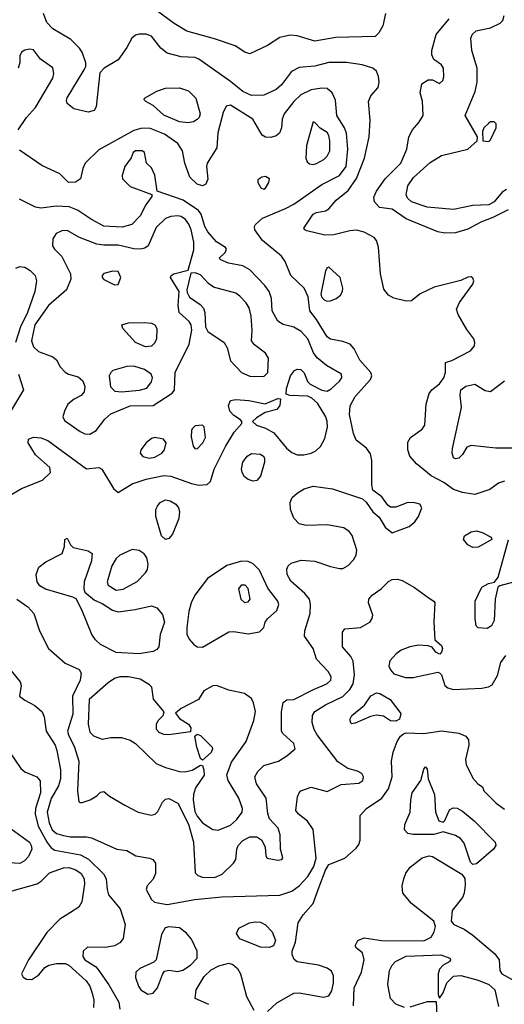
# Model space of a CAD drawing. Extents: x 1173029 to 1307123, y 522559 to 678521.
# Tile 492 of 623: x 1231445 to 1234203, y 630882 to 636480. Entities that reach past the tile are written whole.
import ezdxf

# ---------------------------------------------------------------- set-up
doc = ezdxf.new("R2010")
doc.units = 0

msp = doc.modelspace()

# ---------------------------------------------------------------- linework, layer by layer
at = {"layer": '0CON10XD'}
for points in [[(1233905, 634542.5), (1234011.7, 634598.3), (1234033.7, 634626.3), (1234036.2, 634645), (1234030, 634665), (1233989.5, 634719.5), (1233940.4, 634805), (1233931.5, 634835), (1233947.9, 634872.1), (1234025, 634977.5), (1234029.2, 634995), (1234025, 635010), (1234015, 635017.5), (1233995, 635017.1), (1233955, 634998), (1233805, 634960), (1233725, 634922), (1233675, 634882), (1233645, 634880.8), (1233575, 634896.5), (1233543.5, 634913.5), (1233518.3, 634948.3), (1233498.2, 635035), (1233486.4, 635186.4), (1233475.8, 635225), (1233462.9, 635242.9), (1233405, 635271.4), (1233363, 635283), (1233325, 635280.8), (1233232.5, 635257.5), (1233182.5, 635255), (1233079.5, 635279.5), (1233067.5, 635285), (1233062.5, 635295), (1233115, 635374.2), (1233135, 635384.4), (1233185, 635394.2), (1233204.5, 635405.5), (1233245.8, 635455), (1233315, 635509.3), (1233362.9, 635577.1), (1233407.7, 635692.3), (1233433.3, 635815), (1233439.2, 635909.2), (1233430.5, 636015), (1233443.2, 636046.8), (1233484.5, 636095), (1233490.8, 636125), (1233487.6, 636157.6), (1233475, 636188), (1233455, 636205.6), (1233393.9, 636223.9), (1233305, 636236.6), (1233203.8, 636236.2), (1233124.7, 636215.3), (1233035, 636207.8), (1232992.9, 636185), (1232935, 636110.5), (1232905, 636082.9), (1232835, 636051.5), (1232765, 636049.7), (1232715, 636071.4), (1232645, 636129.2), (1232465, 636256.7), (1232444.4, 636265.6), (1232365, 636269.5), (1232285, 636290.5), (1232248.1, 636318.1), (1232195, 636386.7), (1232165, 636397.8), (1232125, 636397.8), (1232105, 636391.9), (1232084.3, 636375), (1232055, 636322), (1232005, 636252.5), (1231926.7, 636205), (1231901.4, 636178.6), (1231880, 635985), (1231870, 635965), (1231835, 635954.3), (1231753.8, 635973.8), (1231715, 636004), (1231711.7, 636021.7), (1231716.4, 636036.4), (1231812.9, 636195), (1231821.4, 636215), (1231821.4, 636235), (1231800.6, 636295), (1231785, 636319.2), (1231737, 636367), (1231635, 636428.8), (1231600, 636465), (1231580.4, 636515)], [(1233528, 636515), (1233512, 636445), (1233490, 636405), (1233467.5, 636385), (1233245, 636379.5), (1233125, 636358.8), (1233025, 636388.8), (1232985, 636392.5), (1232925, 636378.9), (1232855, 636332.9), (1232755, 636286), (1232726.6, 636296.6), (1232671.5, 636331.5), (1232555, 636372.3), (1232395.8, 636415.8), (1232325, 636457.9), (1232195, 636552.7)], [(1234225, 635399.5), (1234138.2, 635355), (1234069.9, 635330.1), (1233995, 635289.2), (1233925, 635268), (1233865, 635266.8), (1233825, 635273.8), (1233645, 635348.6), (1233565, 635403.8), (1233493.2, 635413.2), (1233464.3, 635445), (1233460.8, 635470.8), (1233475.6, 635505), (1233525.6, 635575), (1233614.5, 635665), (1233647.8, 635745), (1233659.2, 635815), (1233680.8, 635855), (1233717.1, 635895), (1233741.4, 635935), (1233737.7, 636017.7), (1233723.8, 636065), (1233733.3, 636115), (1233770.7, 636139.3), (1233795, 636137.5), (1233835, 636116.7), (1233853.3, 636135), (1233858.8, 636155), (1233858, 636205), (1233845, 636223.8), (1233803.1, 636253.1), (1233790.9, 636280.9), (1233790.6, 636305), (1233814.7, 636395.3), (1233888.5, 636485)], [(1234215, 635515.5), (1234190.8, 635499.2), (1234145.8, 635445), (1234115, 635427), (1234025, 635424.1), (1233915, 635401.2), (1233765, 635413.9), (1233675, 635445.4), (1233653.1, 635465), (1233645.4, 635485), (1233654.8, 635535.2), (1233687.2, 635582.8), (1233782.2, 635667.8), (1233845, 635708.9), (1233995.6, 635744.4), (1234048.3, 635791.7), (1234050, 635815), (1233980, 635935), (1234037.6, 636072.4), (1234049.7, 636125), (1234048.4, 636205), (1234017.7, 636305), (1234012.5, 636375), (1234022.1, 636397.9), (1234043.5, 636416.5), (1234125, 636434.7), (1234179.2, 636460.8), (1234195, 636476), (1234201.8, 636505)], [(1231437.5, 635855), (1231485, 635924), (1231535, 635982), (1231635, 636147.5), (1231640, 636175), (1231635, 636206), (1231563.8, 636255), (1231525, 636308.8), (1231503.6, 636313.6), (1231475, 636308), (1231455, 636296.2), (1231446.2, 636275), (1231446.2, 636235), (1231436.2, 636205)], [(1232555, 631604.1), (1232597.2, 631622.8), (1232663.1, 631685), (1232675.6, 631705), (1232680.5, 631765), (1232688.5, 631785), (1232715, 631812.7), (1232755, 631834.5), (1232794.4, 631834.4), (1232823.8, 631815), (1232843.3, 631775), (1232847, 631727), (1232853.9, 631713.9), (1232915, 631700.8), (1232936.7, 631705), (1232943.3, 631715), (1232929.2, 631765), (1232926.9, 631845), (1232916.1, 631883.9), (1232867.4, 631937.4), (1232857.9, 631967.9), (1232847.5, 632055), (1232793.3, 632135), (1232783.5, 632175), (1232800, 632205), (1232835, 632239.4), (1232918.8, 632265), (1232965, 632294.3), (1233012.5, 632335), (1233005.7, 632365), (1232942.5, 632422.5), (1232935.8, 632435), (1232934.4, 632545), (1232945, 632597.5), (1232965, 632613.3), (1233005, 632614.3), (1233117.7, 632672.3), (1233194.2, 632705), (1233215.6, 632725), (1233218.6, 632745), (1233200.8, 632775), (1233133.9, 632843.9), (1233116.2, 632905), (1233066.5, 632975), (1233067.9, 633005), (1233098.7, 633105), (1233100, 633155), (1233093.9, 633185), (1233067.2, 633217.2), (1232988.1, 633288.1), (1232968.5, 633325), (1232965, 633356.7), (1232973.1, 633375), (1232990.2, 633389.8), (1233046.7, 633406.7), (1233125, 633400.9), (1233215, 633370.7), (1233265, 633359.6), (1233285, 633360.9), (1233315, 633377.3), (1233345, 633409.5), (1233359.3, 633435), (1233364.7, 633465), (1233337.3, 633547.3), (1233320, 633570), (1233290.8, 633590.8), (1233195, 633608.7), (1233075, 633604.6), (1233035, 633614.4), (1233005, 633645.7), (1232987.5, 633695), (1232984.7, 633735), (1232996.8, 633763.2), (1233025, 633789.1), (1233065, 633812.5), (1233115, 633827.5), (1233225, 633813.8), (1233395.5, 633755.5), (1233417.3, 633737.3), (1233455, 633683.1), (1233491.1, 633651.1), (1233525, 633595.6), (1233565, 633561.9), (1233661.1, 633598.9), (1233694.3, 633625), (1233715.6, 633655), (1233733.8, 633705), (1233722.5, 633725), (1233695, 633734), (1233655, 633735.6), (1233585, 633708.9), (1233555, 633708.6), (1233539.8, 633719.8), (1233506.7, 633766.7), (1233455.8, 633805), (1233449.5, 633835), (1233448.5, 633975), (1233441.3, 634011.3), (1233419.2, 634045), (1233360.5, 634090.5), (1233345, 634127.5), (1233322.4, 634235), (1233326.2, 634285), (1233355, 634337.7), (1233442.1, 634435), (1233449.2, 634455), (1233443.1, 634475), (1233380.5, 634545), (1233348.3, 634608.3), (1233325.6, 634635.6), (1233285, 634650.6), (1233215, 634663.5), (1233195, 634678.1), (1233135.3, 634775.3), (1233097.1, 634825), (1233087.3, 634905), (1233064.3, 634954.3), (1232988.5, 635025), (1232955.9, 635105), (1232935.9, 635135.9), (1232827.8, 635225), (1232784.1, 635285.9), (1232781.4, 635305), (1232787.1, 635315), (1232827.9, 635352.1), (1232957.5, 635407.5), (1233005, 635430.7), (1233165, 635544.1), (1233265, 635594.6), (1233303.5, 635646.5), (1233313.5, 635745), (1233305.3, 635835), (1233294.7, 635865), (1233250.8, 635935), (1233242.7, 636022.7), (1233223.8, 636063.8), (1233195, 636088.8), (1233165, 636091.1), (1233105, 636081.3), (1233045, 636053.2), (1233005, 636015.5), (1232950, 635945), (1232938.8, 635915), (1232934.5, 635865), (1232924.5, 635835.5), (1232905, 635820), (1232875, 635811.1), (1232845, 635812.5), (1232825, 635824.4), (1232772.9, 635915), (1232645, 635994.4), (1232620.9, 635989.1), (1232603.2, 635953.2), (1232573.7, 635836.3), (1232567.7, 635752.3), (1232512.7, 635665), (1232509.3, 635645), (1232516.7, 635573.3), (1232504.3, 635545.7), (1232485, 635535.8), (1232455, 635545.6), (1232413.3, 635585), (1232385.4, 635665.4), (1232371.5, 635735), (1232346, 635776), (1232270.3, 635830.3), (1232185, 635864.2), (1232135, 635861.4), (1232095, 635850.3), (1231895, 635740.4), (1231817.8, 635665), (1231804.4, 635635), (1231790.8, 635575), (1231763.4, 635556.6), (1231724, 635555), (1231673.6, 635603.6), (1231571.8, 635651.8), (1231445, 635738)], [(1232405, 635894.6), (1232355, 635899.2), (1232265, 635937.7), (1232205, 635992.2), (1232163.3, 636015), (1232153.8, 636025), (1232156.7, 636035), (1232225.4, 636074.6), (1232275, 636090.9), (1232355, 636092.7), (1232406.8, 636076.8), (1232448.2, 636035), (1232472.1, 635945), (1232466.4, 635925), (1232455, 635912.2), (1232435, 635900.5), (1232405, 635894.6)], [(1233115, 635657.8), (1233135, 635662.5), (1233176, 635685), (1233195.8, 635704.2), (1233210, 635735), (1233210.7, 635790.7), (1233205, 635822), (1233195, 635839.4), (1233154.5, 635864.5), (1233125, 635896.7), (1233115, 635900), (1233078.5, 635765), (1233073.2, 635693.2), (1233081.5, 635671.5), (1233095, 635661.4), (1233115, 635657.8)], [(1234115, 635787.5), (1234125, 635797.5), (1234156.7, 635865), (1234157.5, 635887.5), (1234145, 635900), (1234125, 635900), (1234115, 635892.5), (1234087.5, 635865), (1234080, 635845), (1234081.7, 635791.7), (1234115, 635787.5)], [(1231385, 633772.5), (1231455, 633815.4), (1231575, 633861.8), (1231621.4, 633905), (1231618, 633935), (1231535, 634005.7), (1231494.4, 634075), (1231496, 634095), (1231525, 634106), (1231565, 634103.8), (1231605, 634087.5), (1231825, 633926.2), (1231895, 633934.2), (1231913.8, 633925), (1231978.5, 633815), (1232005, 633791.4), (1232085, 633841.8), (1232165, 633867.3), (1232265, 633888.8), (1232305, 633885.3), (1232422.7, 633842.7), (1232465.5, 633834.5), (1232512.2, 633837.8), (1232530.8, 633855), (1232552.2, 633925), (1232616.4, 634053.6), (1232666.5, 634135), (1232710, 634185), (1232710, 634195), (1232701.2, 634205), (1232665, 634230), (1232642.2, 634255), (1232633.5, 634286.5), (1232645, 634315.8), (1232675, 634320), (1232750, 634315), (1232843, 634297), (1232915, 634326.2), (1232930, 634325), (1232925, 634287.5), (1232908.8, 634265), (1232843.1, 634246.9), (1232793.2, 634216.8), (1232770, 634195), (1232793.8, 634175), (1232845, 634157.7), (1232892.2, 634132.2), (1232964.5, 634044.5), (1232995, 634019.1), (1233025, 634007.1), (1233063.2, 634006.8), (1233105, 634016.7), (1233131.2, 634028.8), (1233156.4, 634053.6), (1233181.7, 634098.3), (1233196.4, 634163.6), (1233196.1, 634195), (1233187.5, 634222.5), (1233140.3, 634300.3), (1233108.3, 634328.3), (1233085, 634339.2), (1232983.1, 634343.1), (1232961.2, 634351.2), (1232964.2, 634384.2), (1232986.1, 634455), (1233008.6, 634485), (1233025, 634492.7), (1233045, 634491.5), (1233065, 634472.5), (1233083.7, 634423.7), (1233097.6, 634407.6), (1233164.1, 634374.1), (1233195, 634368), (1233218.3, 634381.7), (1233265, 634426), (1233278.6, 634445), (1233277.1, 634465), (1233190.8, 634515), (1233137.7, 634557.7), (1233116.5, 634586.5), (1233084.7, 634665), (1233047.5, 634707.5), (1233005, 634732.8), (1232945, 634746.7), (1232915, 634765.7), (1232882.3, 634825), (1232878.8, 634895), (1232864.6, 634935), (1232839.6, 634969.6), (1232755, 635058.8), (1232715, 635080), (1232633.3, 635096.7), (1232590, 635115), (1232580, 635125), (1232615, 635157.5), (1232623.3, 635175), (1232617.5, 635185), (1232565, 635217.1), (1232516.2, 635275), (1232500, 635305), (1232478, 635375), (1232462.7, 635395), (1232375, 635453.7), (1232227.5, 635505), (1232215, 635596.7), (1232195, 635638.8), (1232166.7, 635665), (1232156.7, 635725), (1232142.5, 635735), (1232105, 635735.6), (1232091.2, 635725), (1232080, 635695), (1232043.3, 635645), (1232028, 635595), (1232030, 635575), (1232075, 635531.4), (1232197, 635487), (1232196.7, 635475), (1232162.6, 635427.4), (1232131.2, 635365), (1232084.1, 635315.9), (1232028.6, 635301.4), (1231925, 635307.3), (1231854, 635344), (1231775, 635397.5), (1231727.1, 635417.1), (1231655, 635419.5), (1231565, 635409.3), (1231535, 635414.6), (1231445, 635460)], [(1232835, 635516.7), (1232845, 635523.3), (1232863.8, 635555), (1232866.7, 635575), (1232845, 635588), (1232824.2, 635585.8), (1232800.7, 635569.3), (1232800, 635555), (1232817.5, 635525), (1232835, 635516.7)], [(1231845, 634124.5), (1231880.8, 634145), (1231930.4, 634209.6), (1231965, 634238.5), (1232075, 634285.6), (1232205, 634287.6), (1232313.5, 634356.5), (1232326.4, 634373.6), (1232329.7, 634475), (1232410.8, 634635), (1232424.5, 634714.5), (1232420.5, 634745), (1232410.6, 634765), (1232352.7, 634815), (1232347.9, 634855), (1232352.9, 634935), (1232303.3, 635015), (1232306.7, 635025), (1232323.3, 635035), (1232404, 635056), (1232437.2, 635172.8), (1232437.1, 635215), (1232421.6, 635285), (1232408.5, 635318.5), (1232388.6, 635345), (1232365, 635361.4), (1232345, 635365.7), (1232305, 635362.1), (1232275, 635350.6), (1232221.7, 635298.3), (1232176.2, 635193.8), (1232158.6, 635181.4), (1232135, 635175.5), (1232095, 635177.8), (1232005, 635198.3), (1231925, 635198.1), (1231884.7, 635204.7), (1231785, 635241.5), (1231715, 635281.4), (1231685, 635279.2), (1231653.8, 635265), (1231634.2, 635235), (1231631.9, 635195), (1231642.9, 635175), (1231684.6, 635134.6), (1231733.8, 635035), (1231736.1, 635005), (1231711.5, 634945), (1231609.3, 634855), (1231531.3, 634745), (1231513, 634655), (1231525, 634620), (1231553.4, 634593.4), (1231634.4, 634564.4), (1231655.6, 634545.6), (1231675.9, 634505.9), (1231705, 634476.7), (1231724.2, 634464.2), (1231779.1, 634449.1), (1231805, 634426.2), (1231815.5, 634395), (1231813.1, 634365), (1231795, 634342.9), (1231756.3, 634323.7), (1231720, 634295), (1231700, 634255), (1231691.7, 634221.7), (1231701.2, 634201.2), (1231789.5, 634139.5), (1231816.3, 634126.3), (1231845, 634124.5)], [(1231422.7, 635067.3), (1231447.3, 635077.3), (1231475, 635072.5), (1231506, 635055), (1231534, 635025), (1231540.6, 634995), (1231532.1, 634935), (1231489.8, 634815), (1231450.4, 634735), (1231422.4, 634645)], [(1233195, 634880.9), (1233215, 634881.8), (1233246, 634895), (1233272, 634915), (1233282.9, 634935), (1233284.3, 634954.3), (1233268.8, 635015), (1233205, 635073.3), (1233195, 635070), (1233185, 635052.5), (1233159.7, 634919.7), (1233163.8, 634903.8), (1233177.9, 634887.9), (1233195, 634880.9)], [(1231985, 634972.9), (1232005, 634974), (1232020.5, 635015), (1232005, 635048.6), (1231975, 635051.4), (1231925, 635036.9), (1231915, 635026.2), (1231914.3, 635015), (1231925, 635002.9), (1231985, 634972.9)], [(1232835, 634451.8), (1232857.8, 634475), (1232860.6, 634555), (1232845, 634584), (1232780.9, 634630.9), (1232764.2, 634654.2), (1232768.2, 634715), (1232762.2, 634795), (1232751.2, 634841.2), (1232735, 634870.6), (1232698.7, 634908.7), (1232674.7, 634924.7), (1232548.8, 634958.8), (1232519.6, 634979.6), (1232475, 635029.1), (1232445, 635040.6), (1232420, 635040), (1232397.5, 634945), (1232398.8, 634928.8), (1232412.7, 634902.7), (1232471.9, 634861.9), (1232490.8, 634840.8), (1232498.9, 634815), (1232503.1, 634735), (1232517.1, 634707.1), (1232608.6, 634645), (1232625.8, 634615), (1232645, 634541.2), (1232708, 634475), (1232755, 634453.2), (1232835, 634451.8)], [(1232161.3, 634621.3), (1232104, 634645), (1232033.3, 634725), (1232027.5, 634745), (1232065, 634756.9), (1232155, 634758.5), (1232195, 634754.4), (1232214, 634745), (1232225.6, 634725), (1232224.3, 634665), (1232215, 634644), (1232195, 634624.2), (1232161.3, 634621.3)], [(1232025, 634364.1), (1232126.6, 634373.4), (1232169.2, 634385), (1232195, 634421.2), (1232200.8, 634445), (1232194.6, 634465), (1232155, 634491.2), (1232095, 634509.8), (1232055, 634508.1), (1231974.7, 634485.3), (1231963.3, 634475), (1231955.5, 634455), (1231962.2, 634392.2), (1231987.8, 634367.8), (1232025, 634364.1)], [(1234205, 633857.5), (1234170, 633845), (1234121.7, 633808.3), (1234035, 633781.4), (1233965, 633791.8), (1233915, 633809.4), (1233859.3, 633849.3), (1233786.1, 633886.1), (1233704, 633955), (1233665, 633998.8), (1233654.4, 634034.4), (1233655, 634077.5), (1233670, 634105), (1233735, 634151.4), (1233751.9, 634175), (1233759.2, 634295), (1233775.7, 634354.3), (1233791.2, 634375), (1233835, 634410), (1233859.6, 634445), (1233869.1, 634475), (1233869.3, 634530.7), (1233905, 634542.5)], [(1231438.9, 634465), (1231467.5, 634375), (1231387.7, 634242.3)], [(1234285, 634044.6), (1234155, 634044.6), (1234015, 634060), (1233990.6, 634049.4), (1233965, 634007.5), (1233945, 633987.1), (1233925, 633983.1), (1233915, 633990), (1233906.7, 634015), (1233907.6, 634042.4), (1233960, 634275), (1233951.1, 634345), (1233955.7, 634375), (1233985, 634397.3), (1234035, 634407.5), (1234095, 634371.8), (1234125, 634367.1), (1234205, 634427.1)], [(1232455, 634040), (1232487.5, 634075), (1232502.9, 634105), (1232496.2, 634165), (1232485, 634175.7), (1232445, 634171.2), (1232426.7, 634155), (1232423.8, 634145), (1232421.7, 634108.3), (1232432, 634055), (1232441.7, 634041.7), (1232455, 634040)], [(1232185, 633987.1), (1232215, 633992.3), (1232254.2, 634015), (1232270, 634035), (1232280, 634075), (1232263.3, 634095), (1232215, 634104.4), (1232195, 634098.5), (1232165, 634074.3), (1232135.6, 634035), (1232131.4, 634015), (1232147.2, 633997.2), (1232185, 633987.1)], [(1232775, 633856.7), (1232745, 633866.2), (1232725, 633881.2), (1232710.8, 633905), (1232707.5, 633925), (1232715.8, 633965), (1232740.5, 633999.5), (1232765, 634014.2), (1232815, 634010), (1232835, 633996), (1232839.4, 633985), (1232839.4, 633965), (1232815.8, 633884.2), (1232795, 633860), (1232775, 633856.7)], [(1232275, 633525.6), (1232252.2, 633545), (1232220.8, 633655), (1232220.8, 633695), (1232229.2, 633715), (1232244.6, 633735.4), (1232275, 633750), (1232301.2, 633745), (1232334, 633725), (1232350, 633705), (1232355.6, 633685), (1232350.8, 633645), (1232314.4, 633555), (1232295, 633530), (1232275, 633525.6)], [(1234025, 633478.6), (1233995, 633494.3), (1233971.9, 633525), (1233977.1, 633545), (1234015, 633569.2), (1234045, 633574.6), (1234078, 633565), (1234128.8, 633538.8), (1234132.5, 633525), (1234055, 633480.8), (1234025, 633478.6)], [(1232125, 632874.7), (1231995, 632883.1), (1231905, 632928.8), (1231876.4, 632955), (1231855.3, 632985.3), (1231800, 633125), (1231766.7, 633186.7), (1231747.3, 633197.3), (1231593, 633243), (1231560.9, 633260.9), (1231544.1, 633284.1), (1231540, 633325), (1231555, 633366.7), (1231595, 633398), (1231686.7, 633445), (1231701.2, 633485), (1231703.3, 633525), (1231715, 633532.5), (1231734.2, 633494.2), (1231749.1, 633479.1), (1231835, 633460.9), (1231858.6, 633445), (1231854.2, 633404.2), (1231812.7, 633285), (1231810, 633245), (1231817.1, 633225), (1231870.8, 633180.8), (1231915, 633160.5), (1231973, 633123), (1232005, 633114.6), (1232102.9, 633127.1), (1232195, 633148.6), (1232225.5, 633135.5), (1232259.1, 633099.1), (1232269.4, 633055), (1232244, 632985), (1232238, 632915), (1232225, 632899.2), (1232205, 632888.5), (1232125, 632874.7)], [(1234255, 633282.5), (1234178.3, 633261.7), (1234167, 633253), (1234151.1, 633185), (1234146.4, 633063.6), (1234131.2, 633035), (1234105, 633018.8), (1234055, 633022.5), (1234042.5, 633035), (1234036.7, 633075), (1234036.7, 633175), (1234076.1, 633253.9), (1234112.5, 633275), (1234147, 633283), (1234168.3, 633311.7), (1234227.7, 633522.3)], [(1231995, 633237.1), (1232035, 633242.2), (1232114.1, 633285.9), (1232161.9, 633335), (1232172.5, 633355), (1232177.5, 633385), (1232169.8, 633419.8), (1232153.6, 633443.6), (1232125, 633463.1), (1232085, 633467.5), (1232015, 633436.5), (1231993.6, 633416.4), (1231969.8, 633375), (1231943.8, 633285), (1231948.5, 633265), (1231995, 633237.1)], [(1232485, 632912.5), (1232635, 633000.6), (1232665, 633002.5), (1232745, 632987.9), (1232809.8, 633000.2), (1232835.5, 633024.5), (1232842.9, 633055), (1232855.5, 633074.5), (1232908.7, 633121.3), (1232919.4, 633155), (1232914.5, 633175), (1232858.1, 633248.1), (1232810.1, 633350.1), (1232775, 633386.6), (1232745, 633399.7), (1232707.8, 633402.2), (1232625, 633376.5), (1232515, 633302.7), (1232441.9, 633208.1), (1232422, 633165), (1232408.4, 633115), (1232395.8, 633025), (1232396.4, 632986.4), (1232409, 632959), (1232435, 632929.1), (1232455.4, 632915.4), (1232485, 632912.5)], [(1231365, 632818.8), (1231448, 632715), (1231454, 632695), (1231444.3, 632635), (1231475, 632610.9), (1231531.3, 632581.3), (1231573.3, 632545), (1231584.2, 632515.8), (1231595.5, 632435), (1231646.7, 632355), (1231657.8, 632325), (1231677, 632215), (1231677.7, 632165), (1231666.5, 632123.5), (1231625, 632051.8), (1231602.8, 631975), (1231613.6, 631913.6), (1231630.4, 631875), (1231655, 631852.6), (1231695, 631841.2), (1231735, 631835.3), (1231825, 631835.3), (1231855, 631828.9), (1231997.5, 631765), (1232055.9, 631755.9), (1232106.1, 631726.1), (1232185, 631714), (1232203.3, 631705), (1232218.8, 631685), (1232218.8, 631625), (1232205, 631593.3), (1232171.2, 631555), (1232166, 631535), (1232195, 631478.8), (1232213, 631463), (1232231.2, 631458.8), (1232285, 631450.6), (1232442.8, 631477.2), (1232595, 631493.6), (1232925, 631502.9), (1232995, 631525.6), (1233035, 631556.7), (1233085, 631609.5), (1233118.9, 631665), (1233132.3, 631712.3), (1233115, 631876.2), (1233083.4, 631923.4), (1233031.1, 631965), (1233016.5, 631985), (1233027.3, 632062.7), (1233036.2, 632085), (1233045, 632096.7), (1233105, 632116), (1233195, 632092.9), (1233275, 632131.1), (1233375, 632139.4), (1233398.6, 632155), (1233402.9, 632175), (1233392, 632195), (1233367.1, 632207.1), (1233313.2, 632223.2), (1233255, 632260), (1233137.5, 632415), (1233120.7, 632445), (1233109.3, 632485), (1233112, 632525), (1233125, 632546.2), (1233184.8, 632585.2), (1233285, 632632.4), (1233325, 632672.8), (1233343.1, 632705), (1233350.2, 632755), (1233342.3, 632832.3), (1233330.3, 632860.3), (1233282, 632915), (1233282.7, 632997.3), (1233295, 633016.7), (1233385, 633023.8), (1233437.3, 633055), (1233450.9, 633075), (1233455.5, 633095), (1233430, 633165), (1233431.8, 633185), (1233451.2, 633208.8), (1233502.2, 633245), (1233543.6, 633286.4), (1233565, 633297.8), (1233595, 633300), (1233621.9, 633291.9), (1233692.6, 633252.6), (1233775, 633191.2), (1233802.5, 633175), (1233807.5, 633165), (1233802.5, 633055), (1233807.5, 632955), (1233845, 632922.5), (1233851.2, 632905), (1233846.7, 632885), (1233836.1, 632873.9), (1233830, 632875), (1233814.1, 632884.1), (1233793, 632913), (1233770.7, 632920.7), (1233715, 632924.3), (1233665, 632914.5), (1233616, 632895), (1233588.6, 632875), (1233550.9, 632835), (1233546.9, 632805), (1233555, 632784.3), (1233575, 632761.8), (1233640.2, 632740.2), (1233685, 632740.9), (1233825, 632770), (1233835, 632766.7), (1233845.6, 632755.6), (1233865.7, 632695.7), (1233881.1, 632681.1), (1233911.5, 632671.5), (1234075, 632679.5), (1234113.1, 632686.9), (1234135, 632698.8), (1234165, 632752.5), (1234184, 632825), (1234211.2, 632865)], [(1232725, 633166.9), (1232745, 633170), (1232756.5, 633185), (1232745, 633246.2), (1232728.8, 633265), (1232705, 633265.6), (1232690, 633245), (1232703.1, 633185), (1232725, 633166.9)], [(1231429.2, 633185), (1231492.4, 633142.4), (1231526.5, 633105), (1231557.9, 633005), (1231609.5, 632905), (1231705, 632822.7), (1231783.3, 632785), (1231795.6, 632765.6), (1231789.1, 632725), (1231746.6, 632635), (1231748.9, 632531.1), (1231718.3, 632435), (1231722.7, 632415), (1231758.3, 632345), (1231782.6, 632265), (1231774.4, 632095), (1231783, 632033), (1231795, 632027.5), (1231847.5, 632045), (1231885, 632066.7), (1231905, 632087.5), (1231925, 632092.5), (1231957.5, 632065), (1232043.8, 632015), (1232118.8, 631975), (1232193, 631957), (1232216.4, 631963.6), (1232232.4, 631977.6), (1232259.1, 632030.9), (1232275, 632048.8), (1232295, 632052), (1232345, 632025.8), (1232405.7, 631905.7), (1232435.2, 631805), (1232445, 631630), (1232460, 631615), (1232485, 631605.5), (1232555, 631604.1)], [(1232575, 631872.7), (1232645, 631900.4), (1232678.6, 631931.4), (1232712, 631975), (1232714, 631995), (1232691.8, 632055), (1232631.8, 632155), (1232623.4, 632186.6), (1232651.4, 632258.6), (1232733.5, 632376.5), (1232777.4, 632495), (1232787.2, 632547.2), (1232776.5, 632596.5), (1232765, 632620.8), (1232725, 632649.1), (1232635, 632668.8), (1232565, 632694), (1232545, 632692), (1232492.5, 632665), (1232462.5, 632615), (1232365, 632563.8), (1232333, 632537), (1232355, 632506.7), (1232406.2, 632475), (1232418.8, 632455), (1232418.3, 632431.7), (1232295, 632414.5), (1232265, 632416.9), (1232238.3, 632428.3), (1232223.8, 632445), (1232223.8, 632475), (1232233.3, 632495), (1232262.5, 632525), (1232267.5, 632545), (1232206.4, 632616.4), (1232197.5, 632685), (1232185, 632698.8), (1232130.2, 632730.2), (1232064.6, 632744.6), (1232015, 632744.5), (1231984.2, 632735), (1231949.1, 632710.9), (1231841.5, 632615), (1231835.6, 632475), (1231845, 632430), (1231865, 632408.8), (1231915, 632390), (1231965, 632400), (1232025, 632400), (1232074.2, 632384.2), (1232103.8, 632365), (1232222.2, 632252.2), (1232275, 632228.1), (1232355, 632205.9), (1232386, 632204), (1232426.2, 632213.8), (1232475, 632242.5), (1232485, 632240), (1232494.2, 632214.2), (1232495.6, 632185), (1232446.9, 632113.1), (1232434.1, 632075.9), (1232432.7, 632045), (1232442.3, 631977.7), (1232455, 631951.3), (1232485, 631913.9), (1232545, 631876.1), (1232575, 631872.7)], [(1233335, 632477.5), (1233327.5, 632485), (1233326.7, 632505), (1233336.2, 632525), (1233407.8, 632582.2), (1233444, 632636), (1233475, 632653.5), (1233495, 632649.1), (1233554, 632615), (1233613.8, 632535), (1233606.1, 632503.9), (1233585, 632491.2), (1233555, 632494.2), (1233515, 632520), (1233475, 632525.8), (1233441.2, 632518.8), (1233355, 632481.2), (1233335, 632477.5)], [(1232855, 630841.1), (1232909.3, 630890.7), (1233005, 630946.2), (1233035, 630947.5), (1233175, 630923.6), (1233205, 630931.1), (1233221.9, 630958.1), (1233230.6, 631005), (1233232, 631045), (1233219.7, 631069.7), (1233195, 631088.4), (1233145.4, 631104.6), (1233024.5, 631124.5), (1233007, 631137), (1232996, 631165), (1232996.2, 631185), (1233014.3, 631235.7), (1233030.3, 631345), (1233058.9, 631391.1), (1233114.8, 631455.2), (1233150.1, 631549.9), (1233185, 631644.5), (1233205, 631677.9), (1233296, 631714), (1233359.8, 631770.2), (1233375, 631791.2), (1233382.9, 631815), (1233383.8, 631955), (1233418.9, 631995), (1233506.7, 632053.3), (1233543.4, 632106.6), (1233564.7, 632175), (1233561.2, 632265), (1233570.9, 632315), (1233593.6, 632376.4), (1233613.2, 632406.8), (1233630, 632420), (1233645, 632426.2), (1233745, 632422.5), (1233846.4, 632436.4), (1233943.8, 632423.8), (1233985, 632405.8), (1233998.6, 632385), (1234001.5, 632355), (1233983.2, 632275), (1233986.1, 632245), (1234025, 632168), (1234052.5, 632135), (1234078.3, 632118.3), (1234087.5, 632095), (1234156, 632025), (1234205, 631991.9)], [(1232485, 632270), (1232475, 632280), (1232453.1, 632345), (1232442.5, 632407.5), (1232455, 632417.5), (1232475, 632410), (1232540, 632345), (1232543.3, 632335), (1232535.9, 632314.1), (1232485, 632270)], [(1231391.4, 632311.4), (1231452.3, 632222.3), (1231475, 632204.5), (1231542.5, 632175), (1231562.1, 632152.1), (1231563.8, 632085), (1231535.8, 631995), (1231533.6, 631965), (1231550.6, 631895), (1231602.7, 631802.7), (1231625, 631771.8), (1231645, 631757.7), (1231791.9, 631731.9), (1231837, 631707), (1231923.1, 631623.1), (1231936.8, 631595), (1231942.5, 631535), (1231951.5, 631505), (1232017.3, 631425), (1232046.7, 631335), (1232034.5, 631255.5), (1232015, 631231.4), (1231985, 631215.6), (1231934.6, 631205.4), (1231832.3, 631207.7), (1231806.7, 631185), (1231805, 631154), (1231815.4, 631135), (1231876.6, 631096.6), (1231891.1, 631081.1), (1231952.9, 630992.9), (1232008.8, 630895), (1232015.5, 630855)], [(1234025, 631678), (1234010, 631690), (1233975, 631798), (1233954.6, 631824.6), (1233925, 631842.5), (1233855, 631862.5), (1233802.3, 631847.7), (1233685, 631847.1), (1233655, 631854), (1233636, 631875), (1233636.9, 631905), (1233667.8, 631975), (1233671.1, 632045), (1233679.4, 632085), (1233728, 632155), (1233745, 632220), (1233755, 632232.5), (1233765, 632220), (1233770.8, 632165), (1233805.4, 632075.4), (1233811.1, 631975), (1233830, 631925), (1233855, 631917.5), (1233865, 631927.5), (1233891.7, 631988.3), (1233911.5, 631998.5), (1233935, 631997.1), (1233965, 631981.1), (1234031.9, 631925), (1234151.4, 631805), (1234154.3, 631785), (1234141.4, 631765), (1234045, 631680.8), (1234025, 631678)], [(1231355, 631909.4), (1231500.5, 631805), (1231511.8, 631785), (1231514.5, 631765), (1231495, 631722), (1231472.8, 631697.2), (1231446.3, 631683.7), (1231385, 631686.9)], [(1233344.3, 630874.3), (1233348.7, 630975), (1233390.9, 631065), (1233405.6, 631135), (1233396.2, 631175), (1233361.7, 631201.7), (1233354.3, 631214.3), (1233370, 631245), (1233405, 631259.5), (1233504.6, 631244.6), (1233745, 631243.1), (1233786.6, 631263.4), (1233804.5, 631295), (1233811.8, 631325), (1233802.5, 631355), (1233674.7, 631454.7), (1233626.5, 631515), (1233622.2, 631555), (1233630.6, 631595), (1233643.1, 631626.9), (1233667.6, 631662.4), (1233735.5, 631714.5), (1233775, 631725.8), (1233795, 631722), (1233961.9, 631621.9), (1233977.9, 631597.9), (1233980.2, 631559.8), (1233974.7, 631515), (1233965, 631490), (1233906.5, 631415), (1233901.4, 631355), (1233916.4, 631336.4), (1233975, 631308.8), (1234024.3, 631275), (1234149.9, 631169.9), (1234173.8, 631135), (1234177.1, 631075), (1234190, 631055), (1234265, 631014.7)], [(1231355, 631514.5), (1231545, 631567.5), (1231568.3, 631581.7), (1231615, 631629.1), (1231695, 631658.4), (1231725, 631660.5), (1231765, 631646.2), (1231795.4, 631625), (1231811.5, 631595), (1231814.5, 631565), (1231800, 631465), (1231782.9, 631435), (1231735, 631404.1), (1231673.5, 631366.5), (1231599.6, 631290.4), (1231495.7, 631135), (1231455.8, 631055), (1231465, 631036.2), (1231484.3, 631024.3), (1231515, 631024), (1231555, 631049.2), (1231588.8, 631091.2), (1231612, 631105), (1231655, 631114.6), (1231705, 631114.6), (1231725, 631105.4), (1231824.1, 631015), (1231844.7, 630985), (1231858.3, 630945), (1231866.9, 630905), (1231866.4, 630863.6)], [(1232175, 630940), (1232205, 630944.7), (1232230, 630975), (1232257.6, 631052.4), (1232270, 631070), (1232293.3, 631076.7), (1232345, 631069.3), (1232374.3, 631075.7), (1232418.2, 631105), (1232456, 631145), (1232456.1, 631185), (1232423, 631253), (1232395, 631287.1), (1232355, 631316.7), (1232295, 631323.1), (1232273.7, 631316.3), (1232251.7, 631278.3), (1232222.7, 631135), (1232209, 631121), (1232130, 631085), (1232106, 631064), (1232104.5, 631035), (1232121.2, 630985), (1232134.3, 630964.3), (1232175, 630940)], [(1232865, 631204.4), (1232815, 631206.9), (1232697.5, 631255), (1232680, 631285), (1232692.5, 631315), (1232752.5, 631345), (1232785, 631351.4), (1232815, 631349.2), (1232845, 631334), (1232882, 631295), (1232901.2, 631245), (1232890, 631215), (1232865, 631204.4)], [(1233635, 630863.1), (1233585, 630883.1), (1233555.3, 630915.3), (1233540, 630995), (1233549.3, 631075), (1233565, 631105.6), (1233583.7, 631126.3), (1233644, 631155), (1233842.7, 631162.7), (1233892.5, 631145), (1233897.5, 631135), (1233892.5, 631125), (1233855, 631104.2), (1233835, 631082), (1233827.5, 631055), (1233827.3, 630985), (1233827.5, 630937.5), (1233835, 630917.5), (1233855, 630946.7), (1233875.5, 631005), (1233915, 631041.5), (1233955, 631046.4), (1234055, 631019.2), (1234115, 630994.1), (1234148.8, 630965), (1234169.8, 630869.8)], [(1232520.9, 630880.9), (1232443.3, 630915), (1232450, 630965), (1232495, 631039.4), (1232535, 631078), (1232579.5, 631100.5), (1232636, 631116), (1232658.7, 631108.7), (1232685.6, 631085.6), (1232702.8, 631055), (1232737, 630927), (1232778.3, 630848.3)], [(1233822.4, 630785), (1233816.7, 630896.7), (1233765, 630896.7), (1233666.2, 630865)]]:
    msp.add_lwpolyline(points, dxfattribs=at)

doc.saveas('drawing.dxf')
